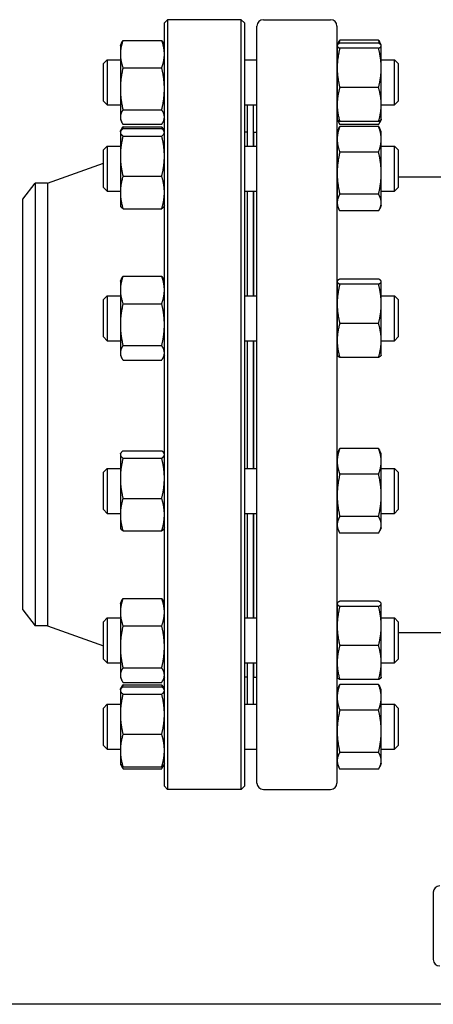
# Model space of a CAD drawing. Header units: inches. Extents: x 24 to 1128, y -74 to 748.
# Tile 453 of 557: x 931.45 to 939.52, y 308.81 to 327.99. Entities that reach past the tile are written whole.
import ezdxf

# ---------------------------------------------------------------- set-up
doc = ezdxf.new("R2010")
doc.units = ezdxf.units.IN
doc.header["$LTSCALE"] = 32
doc.header["$MEASUREMENT"] = 0
doc.layers.add('Visible (ANSI)', color=7, linetype='Continuous', lineweight=30)

msp = doc.modelspace()

# ---------------------------------------------------------------- linework, layer by layer
at = {"layer": 'Visible (ANSI)'}
for p, q in [((934.27604, 327.93016), (934.33854, 327.99266)), ((934.27604, 313.05516), (934.27604, 327.93016)), ((935.77354, 327.99266), (934.33854, 327.99266)), ((934.33854, 327.99266), (934.33854, 312.99266)), ((935.83604, 327.93016), (935.77354, 327.99266)), ((935.77354, 312.99266), (935.77354, 327.99266)), ((935.83604, 327.93016), (935.83604, 313.05516)), ((936.20604, 327.99266), (937.51604, 327.99266)), ((936.08104, 313.11766), (936.08104, 327.86766)), ((937.64104, 327.86766), (937.64104, 313.11766)), ((933.41704, 327.49018), (933.43839, 327.53597)), ((933.46891, 327.58861), (934.22417, 327.58861)), ((934.27604, 327.49018), (934.25469, 327.53597)), ((937.64853, 327.49552), (937.67511, 327.55252)), ((938.45317, 327.5953), (937.69791, 327.5953)), ((938.45317, 327.53517), (937.69791, 327.53517)), ((938.50255, 327.49552), (938.47597, 327.55252)), ((933.41704, 327.49018), (933.41704, 327.32137)), ((937.64604, 327.49018), (937.64853, 327.49552)), ((937.64604, 327.49018), (937.64604, 327.48489)), ((937.64604, 327.48489), (937.64604, 327.05261)), ((938.45317, 327.4346), (937.69791, 327.4346)), ((938.50504, 327.49018), (938.50255, 327.49552)), ((938.50504, 327.48489), (938.50504, 327.49018)), ((938.50504, 327.05261), (938.50504, 327.48489)), ((933.08604, 327.13576), (933.15895, 327.20868)), ((933.15895, 327.20868), (933.15895, 326.33368)), ((933.15895, 327.20868), (933.41704, 327.20868)), ((933.41704, 327.32137), (933.41704, 326.64542)), ((935.83604, 327.20868), (936.08104, 327.20868)), ((937.64104, 327.20868), (937.64604, 327.20868)), ((938.50504, 327.20868), (938.76312, 327.20868)), ((938.83604, 327.13576), (938.76312, 327.20868)), ((938.76312, 326.33368), (938.76312, 327.20868)), ((933.08604, 326.4066), (933.08604, 327.13576)), ((933.46891, 327.05413), (934.22417, 327.05413)), ((937.64604, 327.05261), (937.64604, 326.3389)), ((938.50504, 326.3389), (938.50504, 327.05261)), ((938.83604, 327.13576), (938.83604, 326.4066)), ((933.41704, 326.64542), (933.41704, 326.09523)), ((938.45317, 326.67061), (937.69791, 326.67061)), ((933.08604, 326.4066), (933.15895, 326.33368)), ((938.83604, 326.4066), (938.76312, 326.33368)), ((933.15895, 326.33368), (933.41704, 326.33368)), ((933.46891, 326.2367), (934.22417, 326.2367)), ((935.83604, 326.33368), (936.08104, 326.33368)), ((935.89604, 325.52636), (935.89604, 326.33368)), ((936.01604, 325.52636), (936.01604, 326.33368)), ((937.64104, 326.33368), (937.64604, 326.33368)), ((937.64604, 326.3389), (937.64604, 326.05218)), ((938.50504, 326.05218), (938.50504, 326.3389)), ((938.50504, 326.33368), (938.76312, 326.33368)), ((933.41704, 326.09523), (933.41704, 326.05218)), ((933.41704, 326.05218), (933.43839, 326.0064)), ((934.27604, 326.05218), (934.25469, 326.0064)), ((937.64604, 326.05218), (937.64853, 326.04685)), ((937.64853, 326.04685), (937.67511, 325.98984)), ((938.45317, 326.00719), (937.69791, 326.00719)), ((938.50255, 326.04685), (938.47597, 325.98984)), ((938.50504, 326.05218), (938.50255, 326.04685)), ((933.41704, 325.80786), (933.42229, 325.81912)), ((933.41704, 325.80786), (933.41704, 325.79677)), ((933.42229, 325.81912), (933.43839, 325.85364)), ((933.46891, 325.95375), (934.22417, 325.95375)), ((933.46891, 325.90629), (934.22417, 325.90629)), ((933.46891, 325.86938), (934.22417, 325.86938)), ((934.27069, 325.81932), (934.25469, 325.85364)), ((934.27604, 325.80786), (934.27079, 325.81912)), ((937.64604, 325.80786), (937.67511, 325.8702)), ((937.64604, 325.80786), (937.64604, 325.6634)), ((938.45317, 325.94707), (937.69791, 325.94707)), ((938.45317, 325.91297), (937.69791, 325.91297)), ((938.50504, 325.80786), (938.47597, 325.8702)), ((938.50504, 325.6634), (938.50504, 325.80786)), ((933.41704, 325.79677), (933.41704, 325.3339)), ((933.46891, 325.72416), (934.22417, 325.72416)), ((935.89604, 325.80266), (935.83604, 325.80266)), ((936.01604, 325.68266), (936.02104, 325.68266)), ((936.02104, 325.80266), (936.08104, 325.80266)), ((936.02104, 325.52636), (936.02104, 325.80266)), ((937.64604, 325.6634), (937.64604, 325.00176)), ((938.50504, 325.00176), (938.50504, 325.6634)), ((933.08604, 325.45344), (933.15895, 325.52636)), ((933.08604, 324.72427), (933.08604, 325.45344)), ((933.15895, 325.52636), (933.15895, 324.65136)), ((933.15895, 325.52636), (933.41704, 325.52636)), ((935.83604, 325.52636), (936.08104, 325.52636)), ((937.64104, 325.52636), (937.64604, 325.52636)), ((938.50504, 325.52636), (938.76312, 325.52636)), ((938.83604, 325.45344), (938.76312, 325.52636)), ((938.76312, 324.65136), (938.76312, 325.52636)), ((938.83604, 325.45344), (938.83604, 324.72427)), ((933.41704, 325.3339), (933.41704, 324.62599)), ((938.45317, 325.41382), (937.69791, 325.41382)), ((931.99604, 324.80766), (933.08604, 325.1949)), ((933.46891, 324.94364), (934.22417, 324.94364)), ((937.64604, 325.00176), (937.64604, 324.42722)), ((938.50504, 324.42722), (938.50504, 325.00176)), ((938.83604, 324.93266), (940.11928, 324.93266)), ((931.51604, 324.49516), (931.75583, 324.80766)), ((931.75583, 324.80766), (931.75583, 316.17766)), ((931.99604, 324.80766), (931.75583, 324.80766)), ((931.99604, 324.80766), (931.99604, 316.17766)), ((933.08604, 324.72427), (933.15895, 324.65136)), ((938.83604, 324.72427), (938.76312, 324.65136)), ((931.51604, 316.49016), (931.51604, 324.49516)), ((933.15895, 324.65136), (933.41704, 324.65136)), ((933.41704, 324.62599), (933.41704, 324.36986)), ((935.83604, 324.65136), (936.08104, 324.65136)), ((935.89604, 322.61249), (935.89604, 324.65136)), ((936.01604, 322.61249), (936.01604, 324.65136)), ((936.02104, 322.61249), (936.02104, 324.65136)), ((937.64104, 324.65136), (937.64604, 324.65136)), ((938.45317, 324.58971), (937.69791, 324.58971)), ((938.50504, 324.65136), (938.76312, 324.65136)), ((933.41704, 324.36986), (933.42229, 324.3586)), ((933.46891, 324.30833), (934.22417, 324.30833)), ((934.27604, 324.36986), (934.27079, 324.3586)), ((937.64604, 324.42722), (937.64604, 324.36986)), ((937.64604, 324.36986), (937.67511, 324.30752)), ((938.50504, 324.36986), (938.47597, 324.30752)), ((938.50504, 324.36986), (938.50504, 324.42722)), ((938.45317, 324.26474), (937.69791, 324.26474)), ((933.41704, 322.89399), (933.43839, 322.93977)), ((933.46891, 322.99242), (934.22417, 322.99242)), ((934.27604, 322.89399), (934.25469, 322.93977)), ((938.45317, 322.93898), (937.69791, 322.93898)), ((933.41704, 322.89399), (933.41704, 322.72518)), ((937.64604, 322.89399), (937.64853, 322.89932)), ((937.64604, 322.89399), (937.64604, 322.88869)), ((937.64604, 322.88869), (937.64604, 322.45642)), ((938.45317, 322.83841), (937.69791, 322.83841)), ((938.50504, 322.89399), (938.50255, 322.89932)), ((938.50504, 322.88869), (938.50504, 322.89399)), ((938.50504, 322.45642), (938.50504, 322.88869)), ((933.08604, 322.53957), (933.15895, 322.61249)), ((933.15895, 322.61249), (933.15895, 321.73749)), ((933.15895, 322.61249), (933.41704, 322.61249)), ((933.41704, 322.72518), (933.41704, 322.04922)), ((935.83604, 322.61249), (936.08104, 322.61249)), ((937.64104, 322.61249), (937.64604, 322.61249)), ((938.50504, 322.61249), (938.76312, 322.61249)), ((938.83604, 322.53957), (938.76312, 322.61249)), ((938.76312, 321.73749), (938.76312, 322.61249)), ((933.08604, 321.8104), (933.08604, 322.53957)), ((933.46891, 322.45794), (934.22417, 322.45794)), ((937.64604, 322.45642), (937.64604, 321.74271)), ((938.50504, 321.74271), (938.50504, 322.45642)), ((938.83604, 322.53957), (938.83604, 321.8104)), ((933.41704, 322.04922), (933.41704, 321.49903)), ((938.45317, 322.07442), (937.69791, 322.07442)), ((933.08604, 321.8104), (933.15895, 321.73749)), ((938.83604, 321.8104), (938.76312, 321.73749)), ((933.15895, 321.73749), (933.41704, 321.73749)), ((933.46891, 321.64051), (934.22417, 321.64051)), ((935.83604, 321.73749), (936.08104, 321.73749)), ((935.89604, 319.24784), (935.89604, 321.73749)), ((936.01604, 319.24784), (936.01604, 321.73749)), ((936.02104, 319.24784), (936.02104, 321.73749)), ((937.64104, 321.73749), (937.64604, 321.73749)), ((937.64604, 321.74271), (937.64604, 321.45599)), ((938.50504, 321.45599), (938.50504, 321.74271)), ((938.50504, 321.73749), (938.76312, 321.73749)), ((933.41704, 321.49903), (933.41704, 321.45599)), ((933.41704, 321.45599), (933.43839, 321.4102)), ((934.27604, 321.45599), (934.25469, 321.4102)), ((937.64604, 321.45599), (937.64853, 321.45065)), ((938.45317, 321.411), (937.69791, 321.411)), ((938.50504, 321.45599), (938.50255, 321.45065)), ((933.46891, 321.35756), (934.22417, 321.35756)), ((933.41704, 319.52934), (933.42229, 319.5406)), ((933.41704, 319.52934), (933.41704, 319.51826)), ((933.41704, 319.51826), (933.41704, 319.05538)), ((933.46891, 319.59087), (934.22417, 319.59087)), ((934.27604, 319.52934), (934.27079, 319.5406)), ((937.64604, 319.52934), (937.67511, 319.59168)), ((937.64604, 319.52934), (937.64604, 319.38488)), ((938.45317, 319.63446), (937.69791, 319.63446)), ((938.50504, 319.52934), (938.47597, 319.59168)), ((938.50504, 319.38488), (938.50504, 319.52934)), ((933.46891, 319.44565), (934.22417, 319.44565)), ((937.64604, 319.38488), (937.64604, 318.72325)), ((938.50504, 318.72325), (938.50504, 319.38488)), ((933.08604, 319.17492), (933.15895, 319.24784)), ((933.08604, 318.44576), (933.08604, 319.17492)), ((933.15895, 319.24784), (933.15895, 318.37284)), ((933.15895, 319.24784), (933.41704, 319.24784)), ((935.83604, 319.24784), (936.08104, 319.24784)), ((937.64104, 319.24784), (937.64604, 319.24784)), ((938.45317, 319.1353), (937.69791, 319.1353)), ((938.50504, 319.24784), (938.76312, 319.24784)), ((938.83604, 319.17492), (938.76312, 319.24784)), ((938.76312, 318.37284), (938.76312, 319.24784)), ((938.83604, 319.17492), (938.83604, 318.44576)), ((933.41704, 319.05538), (933.41704, 318.34747)), ((937.64604, 318.72325), (937.64604, 318.14871)), ((938.50504, 318.14871), (938.50504, 318.72325)), ((933.46891, 318.66512), (934.22417, 318.66512)), ((933.08604, 318.44576), (933.15895, 318.37284)), ((933.15895, 318.37284), (933.41704, 318.37284)), ((933.41704, 318.34747), (933.41704, 318.09134)), ((935.83604, 318.37284), (936.08104, 318.37284)), ((935.89604, 316.33397), (935.89604, 318.37284)), ((936.01604, 316.33397), (936.01604, 318.37284)), ((936.02104, 316.33397), (936.02104, 318.37284)), ((937.64104, 318.37284), (937.64604, 318.37284)), ((938.50504, 318.37284), (938.76312, 318.37284)), ((938.83604, 318.44576), (938.76312, 318.37284)), ((937.64604, 318.14871), (937.64604, 318.09134)), ((938.45317, 318.31119), (937.69791, 318.31119)), ((938.50504, 318.09134), (938.50504, 318.14871)), ((933.41704, 318.09134), (933.42229, 318.08008)), ((933.46891, 318.02981), (934.22417, 318.02981)), ((934.27604, 318.09134), (934.27079, 318.08008)), ((937.64604, 318.09134), (937.67511, 318.029)), ((938.45317, 317.98622), (937.69791, 317.98622)), ((938.50504, 318.09134), (938.47597, 318.029)), ((933.41704, 316.61547), (933.43839, 316.66126)), ((933.41704, 316.61547), (933.41704, 316.44666)), ((933.46891, 316.7139), (934.22417, 316.7139)), ((934.27604, 316.61547), (934.25469, 316.66126)), ((937.64604, 316.61547), (937.64853, 316.6208)), ((937.64604, 316.61547), (937.64604, 316.61018)), ((937.64604, 316.61018), (937.64604, 316.1779)), ((938.45317, 316.66046), (937.69791, 316.66046)), ((938.50504, 316.61547), (938.50255, 316.6208)), ((938.50504, 316.61018), (938.50504, 316.61547)), ((938.50504, 316.1779), (938.50504, 316.61018)), ((931.51604, 316.49016), (931.75583, 316.17766)), ((933.41704, 316.44666), (933.41704, 315.77071)), ((938.45317, 316.55989), (937.69791, 316.55989)), ((933.08604, 316.26105), (933.15895, 316.33397)), ((933.08604, 315.53189), (933.08604, 316.26105)), ((933.15895, 316.33397), (933.15895, 315.45897)), ((933.15895, 316.33397), (933.41704, 316.33397)), ((935.83604, 316.33397), (936.08104, 316.33397)), ((937.64104, 316.33397), (937.64604, 316.33397)), ((938.50504, 316.33397), (938.76312, 316.33397)), ((938.83604, 316.26105), (938.76312, 316.33397)), ((938.76312, 315.45897), (938.76312, 316.33397)), ((938.83604, 316.26105), (938.83604, 315.53189)), ((931.99604, 316.17766), (931.75583, 316.17766)), ((931.99604, 316.17766), (933.08604, 315.79043)), ((933.46891, 316.17942), (934.22417, 316.17942)), ((937.64604, 316.1779), (937.64604, 315.46419)), ((938.50504, 315.46419), (938.50504, 316.1779)), ((938.83604, 316.05266), (940.11377, 316.05266)), ((933.41704, 315.77071), (933.41704, 315.22051)), ((938.45317, 315.7959), (937.69791, 315.7959)), ((933.08604, 315.53189), (933.15895, 315.45897)), ((933.15895, 315.45897), (933.41704, 315.45897)), ((935.83604, 315.45897), (936.08104, 315.45897)), ((935.89604, 314.65165), (935.89604, 315.45897)), ((936.01604, 314.65165), (936.01604, 315.45897)), ((936.02104, 315.18266), (936.02104, 315.45897)), ((937.64104, 315.45897), (937.64604, 315.45897)), ((937.64604, 315.46419), (937.64604, 315.17747)), ((938.50504, 315.17747), (938.50504, 315.46419)), ((938.50504, 315.45897), (938.76312, 315.45897)), ((938.83604, 315.53189), (938.76312, 315.45897)), ((933.46891, 315.36199), (934.22417, 315.36199)), ((936.01604, 315.30266), (936.02104, 315.30266)), ((933.41704, 315.22051), (933.41704, 315.17747)), ((933.41704, 315.17747), (933.43839, 315.13168)), ((933.46891, 315.07904), (934.22417, 315.07904)), ((934.27604, 315.17747), (934.25469, 315.13168)), ((935.89604, 315.18266), (935.83604, 315.18266)), ((936.02104, 315.18266), (936.08104, 315.18266)), ((937.64604, 315.17747), (937.64853, 315.17214)), ((938.45317, 315.13248), (937.69791, 315.13248)), ((938.50504, 315.17747), (938.50255, 315.17214)), ((933.41704, 314.93315), (933.42229, 314.9444)), ((933.41704, 314.93315), (933.41704, 314.92206)), ((933.41704, 314.92206), (933.41704, 314.45919)), ((933.42229, 314.9444), (933.43839, 314.97893)), ((933.46891, 315.03158), (934.22417, 315.03158)), ((933.46891, 314.99467), (934.22417, 314.99467)), ((934.27079, 314.9444), (934.25469, 314.97893)), ((934.27604, 314.93315), (934.27079, 314.9444)), ((937.64604, 314.93315), (937.67511, 314.99549)), ((937.64604, 314.93315), (937.64604, 314.78869)), ((938.45317, 315.03826), (937.69791, 315.03826)), ((938.50504, 314.93315), (938.47597, 314.99549)), ((938.50504, 314.78869), (938.50504, 314.93315)), ((933.46891, 314.84945), (934.22417, 314.84945)), ((937.64604, 314.78869), (937.64604, 314.12705)), ((938.50504, 314.12705), (938.50504, 314.78869)), ((933.08604, 314.57873), (933.15895, 314.65165)), ((933.08604, 313.84956), (933.08604, 314.57873)), ((933.15895, 314.65165), (933.15895, 313.77665)), ((933.15895, 314.65165), (933.41704, 314.65165)), ((935.83604, 314.65165), (936.08104, 314.65165)), ((937.64104, 314.65165), (937.64604, 314.65165)), ((938.45317, 314.53911), (937.69791, 314.53911)), ((938.50504, 314.65165), (938.76312, 314.65165)), ((938.83604, 314.57873), (938.76312, 314.65165)), ((938.76312, 313.77665), (938.76312, 314.65165)), ((938.83604, 314.57873), (938.83604, 313.84956)), ((933.41704, 314.45919), (933.41704, 313.75127)), ((937.64604, 314.12705), (937.64604, 313.55251)), ((938.50504, 313.55251), (938.50504, 314.12705)), ((933.46891, 314.06893), (934.22417, 314.06893)), ((933.08604, 313.84956), (933.15895, 313.77665)), ((933.15895, 313.77665), (933.41704, 313.77665)), ((933.41704, 313.75127), (933.41704, 313.49515)), ((935.83604, 313.77665), (936.08104, 313.77665)), ((937.64104, 313.77665), (937.64604, 313.77665)), ((938.50504, 313.77665), (938.76312, 313.77665)), ((938.83604, 313.84956), (938.76312, 313.77665)), ((937.64604, 313.55251), (937.64604, 313.49515)), ((938.45317, 313.71499), (937.69791, 313.71499)), ((938.50504, 313.49515), (938.50504, 313.55251)), ((933.41704, 313.49515), (933.42229, 313.48389)), ((933.42229, 313.48389), (933.43839, 313.44936)), ((933.46891, 313.43362), (934.22417, 313.43362)), ((933.46891, 313.39672), (934.22417, 313.39672)), ((934.27079, 313.48389), (934.25469, 313.44936)), ((934.27604, 313.49515), (934.27079, 313.48389)), ((937.64604, 313.49515), (937.67511, 313.43281)), ((938.45317, 313.39003), (937.69791, 313.39003)), ((938.50504, 313.49515), (938.47597, 313.43281)), ((934.27604, 313.05516), (934.33854, 312.99266)), ((935.77354, 312.99266), (934.33854, 312.99266)), ((935.83604, 313.05516), (935.77354, 312.99266)), ((936.20604, 312.99266), (937.51604, 312.99266)), ((939.52104, 310.98766), (939.52104, 309.67766)), ((973.20854, 308.80516), (916.80345, 308.80516))]:
    msp.add_line(p, q, dxfattribs=at)
for centre, radius, start, end in [((936.20604, 327.86766), 0.125, 90, 180), ((937.51604, 327.86766), 0.125, 0, 90), ((933.90104, 325.8824), 0.375, 350.315404, 0), ((933.90104, 315.10293), 0.375, 0, 9.684496), ((936.20604, 313.11766), 0.125, 180, 270), ((937.51604, 313.11766), 0.125, 270, 0), ((939.64604, 310.98766), 0.125, 90, 180), ((939.64604, 309.67766), 0.125, 180, 270)]:
    msp.add_arc(centre, radius, start, end, dxfattribs=at)
for points, weights in [([(933.46891, 327.58861), (933.41704, 327.4454), (933.41704, 327.32137)], [1, 1.0379548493, 1]), ([(933.43839, 327.53597), (933.45016, 327.56121), (933.46891, 327.58861)], [1.01733426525, 1.01339325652, 1]), ([(934.22417, 327.58861), (934.24292, 327.56121), (934.25469, 327.53597)], [1, 1.01339325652, 1.01733426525]), ([(934.27604, 327.32137), (934.27604, 327.4454), (934.22417, 327.58861)], [1, 1.0379548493, 1]), ([(937.69791, 327.53517), (937.64604, 327.50822), (937.64604, 327.48489)], [1, 1.0379548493, 1]), ([(937.69791, 327.5953), (937.68281, 327.55636), (937.67226, 327.52)], [1, 1.01076049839, 1.01541962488]), ([(937.67511, 327.55252), (937.68478, 327.57326), (937.69791, 327.5953)], [1.01408417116, 1.00934096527, 1]), ([(938.47882, 327.52), (938.46827, 327.55636), (938.45317, 327.5953)], [1.01541962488, 1.01076049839, 1]), ([(938.45317, 327.5953), (938.4663, 327.57326), (938.47597, 327.55252)], [1, 1.00934096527, 1.01408417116]), ([(938.50504, 327.48489), (938.50504, 327.50822), (938.45317, 327.53517)], [1, 1.0379548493, 1]), ([(937.64604, 327.48489), (937.64604, 327.46155), (937.69791, 327.4346)], [1, 1.0379548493, 1]), ([(937.69791, 327.4346), (937.64604, 327.22989), (937.64604, 327.05261)], [1, 1.0379548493, 1]), ([(938.45317, 327.4346), (938.50504, 327.46155), (938.50504, 327.48489)], [1, 1.0379548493, 1]), ([(938.50504, 327.05261), (938.50504, 327.22989), (938.45317, 327.4346)], [1, 1.0379548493, 1]), ([(933.41704, 327.32137), (933.41704, 327.19735), (933.46891, 327.05413)], [1, 1.0379548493, 1]), ([(934.22417, 327.05413), (934.27604, 327.19735), (934.27604, 327.32137)], [1, 1.0379548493, 1]), ([(933.46891, 327.05413), (933.41704, 326.8351), (933.41704, 326.64542)], [1, 1.0379548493, 1]), ([(934.27604, 326.64542), (934.27604, 326.8351), (934.22417, 327.05413)], [1, 1.0379548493, 1]), ([(937.64604, 327.05261), (937.64604, 326.87532), (937.69791, 326.67061)], [1, 1.0379548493, 1]), ([(938.45317, 326.67061), (938.50504, 326.87532), (938.50504, 327.05261)], [1, 1.0379548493, 1]), ([(933.41704, 326.64542), (933.41704, 326.45573), (933.46891, 326.2367)], [1, 1.0379548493, 1]), ([(934.22417, 326.2367), (934.27604, 326.45573), (934.27604, 326.64542)], [1, 1.0379548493, 1]), ([(937.69791, 326.67061), (937.64604, 326.49285), (937.64604, 326.3389)], [1, 1.0379548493, 1]), ([(938.50504, 326.3389), (938.50504, 326.49285), (938.45317, 326.67061)], [1, 1.0379548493, 1]), ([(933.46891, 326.2367), (933.41704, 326.16089), (933.41704, 326.09523)], [1, 1.0379548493, 1]), ([(934.27604, 326.09523), (934.27604, 326.16089), (934.22417, 326.2367)], [1, 1.0379548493, 1]), ([(937.64604, 326.3389), (937.64604, 326.18496), (937.69791, 326.00719)], [1, 1.0379548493, 1]), ([(938.45317, 326.00719), (938.50504, 326.18496), (938.50504, 326.3389)], [1, 1.0379548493, 1]), ([(933.41704, 326.09523), (933.41704, 326.02957), (933.46891, 325.95375)], [1, 1.0379548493, 1]), ([(934.22417, 325.95375), (934.27604, 326.02957), (934.27604, 326.09523)], [1, 1.0379548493, 1]), ([(937.69791, 326.00719), (937.65714, 326.02837), (937.64853, 326.04685)], [1, 1.02958951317, 1.01304319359]), ([(937.65787, 326.03414), (937.67056, 325.99298), (937.69791, 325.94707)], [1.01895290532, 1.01965956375, 1]), ([(938.50255, 326.04685), (938.49394, 326.02837), (938.45317, 326.00719)], [1.01304319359, 1.02958951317, 1]), ([(938.45317, 325.94707), (938.48052, 325.99298), (938.49321, 326.03414)], [1, 1.01965956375, 1.01895290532]), ([(933.46891, 325.86938), (933.41704, 325.83047), (933.41704, 325.79677)], [1, 1.0379548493, 1]), ([(933.43839, 325.85364), (933.45016, 325.87889), (933.46891, 325.90629)], [1.01733426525, 1.01339325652, 1]), ([(933.46891, 325.90629), (933.45952, 325.88038), (933.45192, 325.85562)], [1, 1.00665836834, 1.01098059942]), ([(934.24116, 325.85562), (934.23355, 325.88038), (934.22417, 325.90629)], [1.01098059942, 1.00665836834, 1]), ([(934.22417, 325.90629), (934.24292, 325.87889), (934.25469, 325.85364)], [1, 1.01339325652, 1.01733426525]), ([(934.27604, 325.79677), (934.27604, 325.83047), (934.22417, 325.86938)], [1, 1.0379548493, 1]), ([(937.69791, 325.91297), (937.64604, 325.77923), (937.64604, 325.6634)], [1, 1.0379548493, 1]), ([(937.67511, 325.8702), (937.68478, 325.89094), (937.69791, 325.91297)], [1.01408417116, 1.00934096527, 1]), ([(938.50504, 325.6634), (938.50504, 325.77923), (938.45317, 325.91297)], [1, 1.0379548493, 1]), ([(938.45317, 325.91297), (938.4663, 325.89094), (938.47597, 325.8702)], [1, 1.00934096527, 1.01408417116]), ([(933.41704, 325.79677), (933.41704, 325.76307), (933.46891, 325.72416)], [1, 1.0379548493, 1]), ([(933.46891, 325.72416), (933.41704, 325.51502), (933.41704, 325.3339)], [1, 1.0379548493, 1]), ([(934.22417, 325.72416), (934.27604, 325.76307), (934.27604, 325.79677)], [1, 1.0379548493, 1]), ([(934.27604, 325.3339), (934.27604, 325.51502), (934.22417, 325.72416)], [1, 1.0379548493, 1]), ([(937.64604, 325.6634), (937.64604, 325.54757), (937.69791, 325.41382)], [1, 1.0379548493, 1]), ([(938.45317, 325.41382), (938.50504, 325.54757), (938.50504, 325.6634)], [1, 1.0379548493, 1]), ([(933.41704, 325.3339), (933.41704, 325.15278), (933.46891, 324.94364)], [1, 1.0379548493, 1]), ([(934.22417, 324.94364), (934.27604, 325.15278), (934.27604, 325.3339)], [1, 1.0379548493, 1]), ([(937.69791, 325.41382), (937.64604, 325.193), (937.64604, 325.00176)], [1, 1.0379548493, 1]), ([(938.50504, 325.00176), (938.50504, 325.193), (938.45317, 325.41382)], [1, 1.0379548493, 1]), ([(933.46891, 324.94364), (933.41704, 324.77341), (933.41704, 324.62599)], [1, 1.0379548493, 1]), ([(934.27604, 324.62599), (934.27604, 324.77341), (934.22417, 324.94364)], [1, 1.0379548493, 1]), ([(937.64604, 325.00176), (937.64604, 324.81053), (937.69791, 324.58971)], [1, 1.0379548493, 1]), ([(938.45317, 324.58971), (938.50504, 324.81053), (938.50504, 325.00176)], [1, 1.0379548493, 1]), ([(933.41704, 324.62599), (933.41704, 324.47856), (933.46891, 324.30833)], [1, 1.0379548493, 1]), ([(934.22417, 324.30833), (934.27604, 324.47856), (934.27604, 324.62599)], [1, 1.0379548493, 1]), ([(937.69791, 324.58971), (937.64604, 324.50263), (937.64604, 324.42722)], [1, 1.0379548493, 1]), ([(938.50504, 324.42722), (938.50504, 324.50263), (938.45317, 324.58971)], [1, 1.0379548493, 1]), ([(933.46891, 324.30833), (933.43326, 324.33508), (933.42229, 324.3586)], [1, 1.02578038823, 1.01653872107]), ([(934.27079, 324.3586), (934.25982, 324.33508), (934.22417, 324.30833)], [1.01653872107, 1.02578038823, 1]), ([(937.64604, 324.42722), (937.64604, 324.35182), (937.69791, 324.26474)], [1, 1.0379548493, 1]), ([(938.45317, 324.26474), (938.50504, 324.35182), (938.50504, 324.42722)], [1, 1.0379548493, 1]), ([(933.46891, 322.99242), (933.41704, 322.8492), (933.41704, 322.72518)], [1, 1.0379548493, 1]), ([(933.43839, 322.93977), (933.45016, 322.96502), (933.46891, 322.99242)], [1.01733426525, 1.01339325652, 1]), ([(934.22417, 322.99242), (934.24292, 322.96502), (934.25469, 322.93977)], [1, 1.01339325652, 1.01733426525]), ([(934.27604, 322.72518), (934.27604, 322.8492), (934.22417, 322.99242)], [1, 1.0379548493, 1]), ([(937.69791, 322.93898), (937.64604, 322.91203), (937.64604, 322.88869)], [1, 1.0379548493, 1]), ([(938.50504, 322.88869), (938.50504, 322.91203), (938.45317, 322.93898)], [1, 1.0379548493, 1]), ([(937.64604, 322.88869), (937.64604, 322.86536), (937.69791, 322.83841)], [1, 1.0379548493, 1]), ([(937.69791, 322.83841), (937.64604, 322.6337), (937.64604, 322.45642)], [1, 1.0379548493, 1]), ([(938.45317, 322.83841), (938.50504, 322.86536), (938.50504, 322.88869)], [1, 1.0379548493, 1]), ([(938.50504, 322.45642), (938.50504, 322.6337), (938.45317, 322.83841)], [1, 1.0379548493, 1]), ([(933.41704, 322.72518), (933.41704, 322.60115), (933.46891, 322.45794)], [1, 1.0379548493, 1]), ([(934.22417, 322.45794), (934.27604, 322.60115), (934.27604, 322.72518)], [1, 1.0379548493, 1]), ([(933.46891, 322.45794), (933.41704, 322.23891), (933.41704, 322.04922)], [1, 1.0379548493, 1]), ([(934.27604, 322.04922), (934.27604, 322.23891), (934.22417, 322.45794)], [1, 1.0379548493, 1]), ([(937.64604, 322.45642), (937.64604, 322.27913), (937.69791, 322.07442)], [1, 1.0379548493, 1]), ([(938.45317, 322.07442), (938.50504, 322.27913), (938.50504, 322.45642)], [1, 1.0379548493, 1]), ([(933.41704, 322.04922), (933.41704, 321.85954), (933.46891, 321.64051)], [1, 1.0379548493, 1]), ([(934.22417, 321.64051), (934.27604, 321.85954), (934.27604, 322.04922)], [1, 1.0379548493, 1]), ([(937.69791, 322.07442), (937.64604, 321.89666), (937.64604, 321.74271)], [1, 1.0379548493, 1]), ([(938.50504, 321.74271), (938.50504, 321.89666), (938.45317, 322.07442)], [1, 1.0379548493, 1]), ([(933.46891, 321.64051), (933.41704, 321.56469), (933.41704, 321.49903)], [1, 1.0379548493, 1]), ([(934.27604, 321.49903), (934.27604, 321.56469), (934.22417, 321.64051)], [1, 1.0379548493, 1]), ([(937.64604, 321.74271), (937.64604, 321.58876), (937.69791, 321.411)], [1, 1.0379548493, 1]), ([(938.45317, 321.411), (938.50504, 321.58876), (938.50504, 321.74271)], [1, 1.0379548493, 1]), ([(933.41704, 321.49903), (933.41704, 321.43337), (933.46891, 321.35756)], [1, 1.0379548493, 1]), ([(934.22417, 321.35756), (934.27604, 321.43337), (934.27604, 321.49903)], [1, 1.0379548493, 1]), ([(937.69791, 321.411), (937.65714, 321.43218), (937.64853, 321.45065)], [1, 1.02958951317, 1.01304319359]), ([(938.50255, 321.45065), (938.49394, 321.43218), (938.45317, 321.411)], [1.01304319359, 1.02958951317, 1]), ([(933.46891, 319.59087), (933.41704, 319.55195), (933.41704, 319.51826)], [1, 1.0379548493, 1]), ([(933.41704, 319.51826), (933.41704, 319.48456), (933.46891, 319.44565)], [1, 1.0379548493, 1]), ([(934.27604, 319.51826), (934.27604, 319.55195), (934.22417, 319.59087)], [1, 1.0379548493, 1]), ([(934.22417, 319.44565), (934.27604, 319.48456), (934.27604, 319.51826)], [1, 1.0379548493, 1]), ([(937.69791, 319.63446), (937.64604, 319.50071), (937.64604, 319.38488)], [1, 1.0379548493, 1]), ([(937.67511, 319.59168), (937.68478, 319.61242), (937.69791, 319.63446)], [1.01408417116, 1.00934096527, 1]), ([(938.50504, 319.38488), (938.50504, 319.50071), (938.45317, 319.63446)], [1, 1.0379548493, 1]), ([(938.45317, 319.63446), (938.4663, 319.61242), (938.47597, 319.59168)], [1, 1.00934096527, 1.01408417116]), ([(933.46891, 319.44565), (933.41704, 319.2365), (933.41704, 319.05538)], [1, 1.0379548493, 1]), ([(934.27604, 319.05538), (934.27604, 319.2365), (934.22417, 319.44565)], [1, 1.0379548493, 1]), ([(937.64604, 319.38488), (937.64604, 319.26905), (937.69791, 319.1353)], [1, 1.0379548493, 1]), ([(938.45317, 319.1353), (938.50504, 319.26905), (938.50504, 319.38488)], [1, 1.0379548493, 1]), ([(937.69791, 319.1353), (937.64604, 318.91448), (937.64604, 318.72325)], [1, 1.0379548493, 1]), ([(938.50504, 318.72325), (938.50504, 318.91448), (938.45317, 319.1353)], [1, 1.0379548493, 1]), ([(933.41704, 319.05538), (933.41704, 318.87426), (933.46891, 318.66512)], [1, 1.0379548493, 1]), ([(934.22417, 318.66512), (934.27604, 318.87426), (934.27604, 319.05538)], [1, 1.0379548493, 1]), ([(937.64604, 318.72325), (937.64604, 318.53201), (937.69791, 318.31119)], [1, 1.0379548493, 1]), ([(938.45317, 318.31119), (938.50504, 318.53201), (938.50504, 318.72325)], [1, 1.0379548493, 1]), ([(933.46891, 318.66512), (933.41704, 318.49489), (933.41704, 318.34747)], [1, 1.0379548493, 1]), ([(934.27604, 318.34747), (934.27604, 318.49489), (934.22417, 318.66512)], [1, 1.0379548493, 1]), ([(933.41704, 318.34747), (933.41704, 318.20004), (933.46891, 318.02981)], [1, 1.0379548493, 1]), ([(934.22417, 318.02981), (934.27604, 318.20004), (934.27604, 318.34747)], [1, 1.0379548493, 1]), ([(937.69791, 318.31119), (937.64604, 318.22411), (937.64604, 318.14871)], [1, 1.0379548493, 1]), ([(937.64604, 318.14871), (937.64604, 318.0733), (937.69791, 317.98622)], [1, 1.0379548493, 1]), ([(938.50504, 318.14871), (938.50504, 318.22411), (938.45317, 318.31119)], [1, 1.0379548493, 1]), ([(938.45317, 317.98622), (938.50504, 318.0733), (938.50504, 318.14871)], [1, 1.0379548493, 1]), ([(933.46891, 318.02981), (933.43326, 318.05656), (933.42229, 318.08008)], [1, 1.02578038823, 1.01653872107]), ([(934.27079, 318.08008), (934.25982, 318.05656), (934.22417, 318.02981)], [1.01653872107, 1.02578038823, 1]), ([(933.46891, 316.7139), (933.41704, 316.57069), (933.41704, 316.44666)], [1, 1.0379548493, 1]), ([(933.43839, 316.66126), (933.45016, 316.6865), (933.46891, 316.7139)], [1.01733426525, 1.01339325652, 1]), ([(934.22417, 316.7139), (934.24292, 316.6865), (934.25469, 316.66126)], [1, 1.01339325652, 1.01733426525]), ([(934.27604, 316.44666), (934.27604, 316.57069), (934.22417, 316.7139)], [1, 1.0379548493, 1]), ([(937.69791, 316.66046), (937.64604, 316.63351), (937.64604, 316.61018)], [1, 1.0379548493, 1]), ([(937.64604, 316.61018), (937.64604, 316.58684), (937.69791, 316.55989)], [1, 1.0379548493, 1]), ([(938.50504, 316.61018), (938.50504, 316.63351), (938.45317, 316.66046)], [1, 1.0379548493, 1]), ([(938.45317, 316.55989), (938.50504, 316.58684), (938.50504, 316.61018)], [1, 1.0379548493, 1]), ([(933.41704, 316.44666), (933.41704, 316.32263), (933.46891, 316.17942)], [1, 1.0379548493, 1]), ([(934.22417, 316.17942), (934.27604, 316.32263), (934.27604, 316.44666)], [1, 1.0379548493, 1]), ([(937.69791, 316.55989), (937.64604, 316.35518), (937.64604, 316.1779)], [1, 1.0379548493, 1]), ([(938.50504, 316.1779), (938.50504, 316.35518), (938.45317, 316.55989)], [1, 1.0379548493, 1]), ([(933.46891, 316.17942), (933.41704, 315.96039), (933.41704, 315.77071)], [1, 1.0379548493, 1]), ([(934.27604, 315.77071), (934.27604, 315.96039), (934.22417, 316.17942)], [1, 1.0379548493, 1]), ([(937.64604, 316.1779), (937.64604, 316.00061), (937.69791, 315.7959)], [1, 1.0379548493, 1]), ([(938.45317, 315.7959), (938.50504, 316.00061), (938.50504, 316.1779)], [1, 1.0379548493, 1]), ([(933.41704, 315.77071), (933.41704, 315.58102), (933.46891, 315.36199)], [1, 1.0379548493, 1]), ([(934.22417, 315.36199), (934.27604, 315.58102), (934.27604, 315.77071)], [1, 1.0379548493, 1]), ([(937.69791, 315.7959), (937.64604, 315.61814), (937.64604, 315.46419)], [1, 1.0379548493, 1]), ([(938.50504, 315.46419), (938.50504, 315.61814), (938.45317, 315.7959)], [1, 1.0379548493, 1]), ([(937.64604, 315.46419), (937.64604, 315.31024), (937.69791, 315.13248)], [1, 1.0379548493, 1]), ([(938.45317, 315.13248), (938.50504, 315.31024), (938.50504, 315.46419)], [1, 1.0379548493, 1]), ([(933.46891, 315.36199), (933.41704, 315.28617), (933.41704, 315.22051)], [1, 1.0379548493, 1]), ([(934.27604, 315.22051), (934.27604, 315.28617), (934.22417, 315.36199)], [1, 1.0379548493, 1]), ([(933.41704, 315.22051), (933.41704, 315.15486), (933.46891, 315.07904)], [1, 1.0379548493, 1]), ([(934.22417, 315.07904), (934.27604, 315.15486), (934.27604, 315.22051)], [1, 1.0379548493, 1]), ([(937.69791, 315.13248), (937.65714, 315.15366), (937.64853, 315.17214)], [1, 1.02958951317, 1.01304319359]), ([(938.50255, 315.17214), (938.49394, 315.15366), (938.45317, 315.13248)], [1.01304319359, 1.02958951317, 1]), ([(933.46891, 314.99467), (933.41704, 314.95576), (933.41704, 314.92206)], [1, 1.0379548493, 1]), ([(933.41704, 314.92206), (933.41704, 314.88836), (933.46891, 314.84945)], [1, 1.0379548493, 1]), ([(933.43839, 314.97893), (933.45016, 315.00417), (933.46891, 315.03158)], [1.01733426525, 1.01339325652, 1]), ([(933.46891, 315.03158), (933.45952, 315.00567), (933.45192, 314.9809)], [1, 1.00665836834, 1.01098059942]), ([(934.24116, 314.9809), (934.23355, 315.00567), (934.22417, 315.03158)], [1.01098059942, 1.00665836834, 1]), ([(934.22417, 315.03158), (934.24292, 315.00417), (934.25469, 314.97893)], [1, 1.01339325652, 1.01733426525]), ([(934.27604, 314.92206), (934.27604, 314.95576), (934.22417, 314.99467)], [1, 1.0379548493, 1]), ([(934.22417, 314.84945), (934.27604, 314.88836), (934.27604, 314.92206)], [1, 1.0379548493, 1]), ([(937.69791, 315.03826), (937.64604, 314.90451), (937.64604, 314.78869)], [1, 1.0379548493, 1]), ([(937.67511, 314.99549), (937.68478, 315.01623), (937.69791, 315.03826)], [1.01408417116, 1.00934096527, 1]), ([(938.50504, 314.78869), (938.50504, 314.90451), (938.45317, 315.03826)], [1, 1.0379548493, 1]), ([(938.45317, 315.03826), (938.4663, 315.01623), (938.47597, 314.99549)], [1, 1.00934096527, 1.01408417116]), ([(933.46891, 314.84945), (933.41704, 314.64031), (933.41704, 314.45919)], [1, 1.0379548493, 1]), ([(934.27604, 314.45919), (934.27604, 314.64031), (934.22417, 314.84945)], [1, 1.0379548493, 1]), ([(937.64604, 314.78869), (937.64604, 314.67286), (937.69791, 314.53911)], [1, 1.0379548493, 1]), ([(938.45317, 314.53911), (938.50504, 314.67286), (938.50504, 314.78869)], [1, 1.0379548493, 1]), ([(937.69791, 314.53911), (937.64604, 314.31829), (937.64604, 314.12705)], [1, 1.0379548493, 1]), ([(938.50504, 314.12705), (938.50504, 314.31829), (938.45317, 314.53911)], [1, 1.0379548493, 1]), ([(933.41704, 314.45919), (933.41704, 314.27807), (933.46891, 314.06893)], [1, 1.0379548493, 1]), ([(934.22417, 314.06893), (934.27604, 314.27807), (934.27604, 314.45919)], [1, 1.0379548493, 1]), ([(937.64604, 314.12705), (937.64604, 313.93582), (937.69791, 313.71499)], [1, 1.0379548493, 1]), ([(938.45317, 313.71499), (938.50504, 313.93582), (938.50504, 314.12705)], [1, 1.0379548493, 1]), ([(933.46891, 314.06893), (933.41704, 313.8987), (933.41704, 313.75127)], [1, 1.0379548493, 1]), ([(934.27604, 313.75127), (934.27604, 313.8987), (934.22417, 314.06893)], [1, 1.0379548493, 1]), ([(933.41704, 313.75127), (933.41704, 313.60385), (933.46891, 313.43362)], [1, 1.0379548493, 1]), ([(934.22417, 313.43362), (934.27604, 313.60385), (934.27604, 313.75127)], [1, 1.0379548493, 1]), ([(937.69791, 313.71499), (937.64604, 313.62792), (937.64604, 313.55251)], [1, 1.0379548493, 1]), ([(937.64604, 313.55251), (937.64604, 313.4771), (937.69791, 313.39003)], [1, 1.0379548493, 1]), ([(938.50504, 313.55251), (938.50504, 313.62792), (938.45317, 313.71499)], [1, 1.0379548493, 1]), ([(938.45317, 313.39003), (938.50504, 313.4771), (938.50504, 313.55251)], [1, 1.0379548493, 1]), ([(933.46891, 313.43362), (933.43326, 313.46036), (933.42229, 313.48389)], [1, 1.02578038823, 1.01653872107]), ([(933.42887, 313.47253), (933.44156, 313.43669), (933.46891, 313.39672)], [1.01895290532, 1.01965956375, 1]), ([(934.27079, 313.48389), (934.25982, 313.46036), (934.22417, 313.43362)], [1.01653872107, 1.02578038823, 1]), ([(934.22417, 313.39672), (934.25152, 313.43669), (934.26421, 313.47253)], [1, 1.01965956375, 1.01895290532])]:
    msp.add_rational_spline(points, weights, degree=2, dxfattribs=at)

doc.saveas('drawing.dxf')
